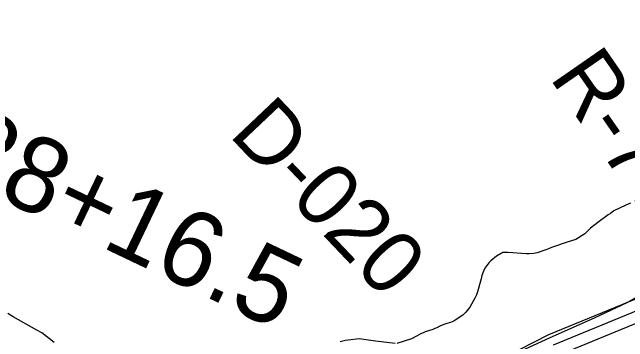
# Model space of a CAD drawing. Extents: x 3683402 to 3721514, y 487807 to 513565.
# Drawn here: x 3710718 to 3711532, y 505747 to 506183 of the extents above; entities that cross this region are included whole.
import ezdxf

# ---------------------------------------------------------------- set-up
doc = ezdxf.new("R2010")
doc.units = 0
for name, color, linetype in [('V-RIVR-RANG-IDEN', 7, 'Continuous'), ('V-ROAD-CNTR', 7, 'Continuous'), ('V-SITE-VEGE', 7, 'Continuous'), ('V-SURV-IDEN', 7, 'Continuous'), ('V-TOPO-SHOR', 7, 'Continuous')]:
    doc.layers.add(name, color=color, linetype=linetype)

msp = doc.modelspace()

# ---------------------------------------------------------------- linework, layer by layer
at = {"layer": 'V-ROAD-CNTR'}
for points in [[(3711603.95, 505828.49), (3711427.69, 505755.88), (3711369.2, 505725.93)], [(3711609.53, 505814.57), (3711433.97, 505742.25)], [(3711615.11, 505800.64), (3711440.26, 505728.62)]]:
    msp.add_lwpolyline(points, dxfattribs=at)
at = {"layer": 'V-SITE-VEGE'}
for points in [[(3711536.25, 505930.07), (3711530.05, 505927.65), (3711514.27, 505920.07), (3711509.46, 505916.79), (3711506.35, 505914.88), (3711494.73, 505905.84), (3711493.04, 505904.74), (3711483.12, 505897.07), (3711477.44, 505891.57), (3711475.73, 505889.64), (3711463.58, 505882.28), (3711453.46, 505879.08)], [(3711453.46, 505879.08), (3711431.8, 505871.6), (3711427.57, 505869.71), (3711425.6, 505869.18), (3711412.66, 505864.63), (3711408.44, 505863.58), (3711402.28, 505863.12), (3711398.37, 505863.18), (3711392.22, 505863.84), (3711380.48, 505864.59), (3711374.06, 505864.97), (3711367.06, 505865.08), (3711358.87, 505860.18), (3711351.5, 505853.86), (3711348.94, 505851.39), (3711343.51, 505844.2), (3711341.48, 505840.31), (3711339.43, 505834.47), (3711338.53, 505830.29), (3711333.77, 505813.02), (3711332.31, 505808.85), (3711330, 505804.69), (3711323.65, 505792.48), (3711318.23, 505785.86), (3711314.25, 505782), (3711302.94, 505774.63), (3711299.28, 505773.01), (3711293.09, 505770.87), (3711289.16, 505769.82), (3711283.8, 505767.38), (3711280.13, 505765.49), (3711277.32, 505764.41), (3711274.5, 505763.06), (3711268.88, 505761.47), (3711264.66, 505759.86), (3711257.89, 505756.89), (3711246.32, 505750.64), (3711227.2, 505744.51)], [(3710773.72, 505745.93), (3710757.7, 505758.5), (3710750.76, 505762.25), (3710719.71, 505779.81), (3710712.5, 505784.12)], [(3711224.96, 505744.55), (3711198.71, 505747.49), (3711177.22, 505750.91), (3711162.64, 505748.91), (3711159, 505748.69), (3711152.26, 505746.84)]]:
    msp.add_lwpolyline(points, dxfattribs=at)
at = {"layer": 'V-TOPO-SHOR'}
msp.add_lwpolyline([(3712507.67, 506182.85), (3712237.55, 506077.9), (3711848.59, 505928.25), (3711593.29, 505829.56), (3711573.99, 505821.31), (3711554.32, 505811.69), (3711531.17, 505798.36), (3711488.73, 505778.49), (3711428.73, 505751.7), (3711397, 505737.14), (3711365.27, 505723.26), (3711331.04, 505701.88), (3711260.81, 505656.42)], dxfattribs=at)

# ---------------------------------------------------------------- texts
at = {"layer": 'V-RIVR-RANG-IDEN'}
for s, rotation, p in [('R-77.8', 304.75656, (3711427.95, 506096.83)), ('D-020', 313.48733, (3711003.55, 506020.47))]:
    msp.add_text(s, height=83, rotation=rotation, dxfattribs=at).set_placement(p)
at = {"layer": 'V-SURV-IDEN'}
msp.add_text('188+16.5', height=100, rotation=334.51082, dxfattribs=at).set_placement((3710562.34, 506002.8))

doc.saveas('drawing.dxf')
